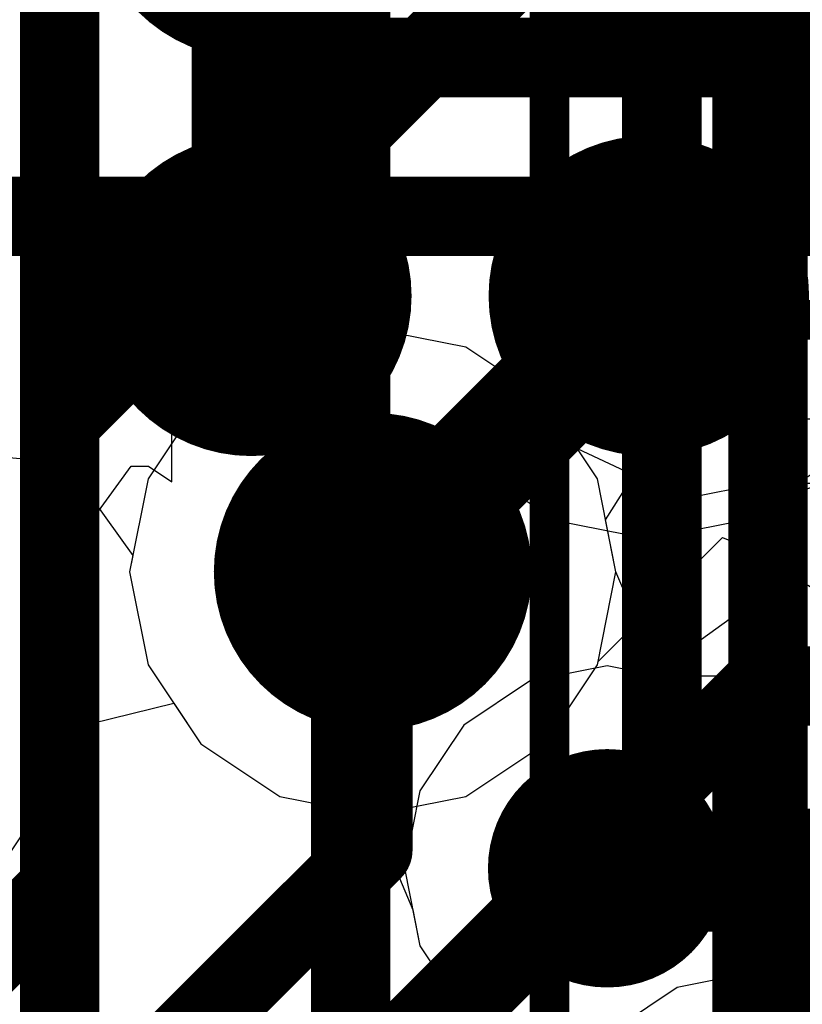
# Model space of a CAD drawing. Header units: millimetres. Extents: x -2 to 68, y -2 to 27.4.
# Tile 343 of 594: x 30.3 to 31.3, y 16.6 to 17.8. Entities that reach past the tile are written whole.
import ezdxf

# ---------------------------------------------------------------- set-up
doc = ezdxf.new("R2010")
doc.units = ezdxf.units.MM
for name, color, linetype in [('BottomLayer', 5, 'Continuous'), ('BottomPaste', 16, 'Continuous'), ('BottomSolder', 6, 'Continuous'), ('DrillGuide', 244, 'Continuous'), ('Mechanical10', 56, 'Continuous'), ('Mechanical6', 56, 'Continuous'), ('MidLayer1', 16, 'Continuous'), ('MidLayer2', 76, 'Continuous'), ('MidLayer3', 90, 'Continuous'), ('MidLayer4', 156, 'Continuous'), ('MidLayer5', 130, 'Continuous'), ('MidLayer6', 216, 'Continuous'), ('MidLayer7', 6, 'Continuous'), ('MidLayer8', 54, 'Continuous'), ('MultiLayer', 9, 'Continuous'), ('TopLayer', 1, 'Continuous'), ('TopPaste', 8, 'Continuous'), ('TopSolder', 216, 'Continuous'), ('ViaHoleLayer', 16, 'Continuous')]:
    doc.layers.add(name, color=color, linetype=linetype)

# ---------------------------------------------------------------- blocks, each defined once
blk = doc.blocks.new('SDINBDG4_16G_F_________1_B_51')
at = {"layer": 'Mechanical10', "const_width": 0.1}
blk.add_lwpolyline([(5.75, -6.5), (5.75, 6.5)], dxfattribs=at)
at = {"layer": 'Mechanical6', "const_width": 0.05}
blk.add_lwpolyline([(6, -6.75), (6, 6.75)], dxfattribs=at)
blk = doc.blocks.new('BGA486C50P27X27_1400X1400X125_227')
at = {"layer": 'TopLayer', "const_width": 0.1}
for points in [[(1.95, 5.5, 1), (2.05, 5.5, 1)], [(1.95, 5, 1), (2.05, 5, 1)]]:
    blk.add_lwpolyline(points, format="xyb", close=True, dxfattribs=at)
at = {"layer": 'TopPaste', "const_width": 0.1}
for points in [[(1.95, 5.5, 1), (2.05, 5.5, 1)], [(1.95, 5, 1), (2.05, 5, 1)]]:
    blk.add_lwpolyline(points, format="xyb", close=True, dxfattribs=at)
at = {"layer": 'TopSolder', "const_width": 0.2016}
for points in [[(1.8992, 5.5, 1), (2.1008, 5.5, 1)], [(2.3992, 5.5, 1), (2.6008, 5.5, 1)], [(1.8992, 5, 1), (2.1008, 5, 1)], [(2.3992, 5, 1), (2.6008, 5, 1)]]:
    blk.add_lwpolyline(points, format="xyb", close=True, dxfattribs=at)
blk = doc.blocks.new('CAP_0201_B_405')
at = {"layer": 'BottomLayer', "const_width": 0.0806}
for points in [[(-0.3897, 0.0894, 1), (-0.3091, 0.0894, 1)], [(-0.2409, 0.0894, 1), (-0.1603, 0.0894, 1)], [(0.1603, 0.0894, 1), (0.2409, 0.0894, 1)], [(0.3091, 0.0894, 1), (0.3897, 0.0894, 1)], [(-0.3897, -0.0894, 1), (-0.3091, -0.0894, 1)], [(-0.2409, -0.0894, 1), (-0.1603, -0.0894, 1)], [(0.1603, -0.0894, 1), (0.2409, -0.0894, 1)], [(0.3091, -0.0894, 1), (0.3897, -0.0894, 1)]]:
    blk.add_lwpolyline(points, format="xyb", close=True, dxfattribs=at)
at = {"layer": 'BottomLayer'}
for points in [[(-0.2006, 0.17), (-0.3494, 0.17), (-0.2006, -0.17), (-0.3494, -0.17)], [(0.2006, -0.17), (0.3494, -0.17), (0.2006, 0.17), (0.3494, 0.17)], [(-0.12, 0.0894), (-0.43, 0.0894), (-0.12, -0.0894), (-0.43, -0.0894)], [(0.12, -0.0894), (0.43, -0.0894), (0.12, 0.0894), (0.43, 0.0894)]]:
    blk.add_solid(points, dxfattribs=at)
at = {"layer": 'BottomPaste', "const_width": 0.0806}
for points in [[(-0.3897, 0.0894, 1), (-0.3091, 0.0894, 1)], [(-0.2409, 0.0894, 1), (-0.1603, 0.0894, 1)], [(0.1603, 0.0894, 1), (0.2409, 0.0894, 1)], [(0.3091, 0.0894, 1), (0.3897, 0.0894, 1)], [(-0.3897, -0.0894, 1), (-0.3091, -0.0894, 1)], [(-0.2409, -0.0894, 1), (-0.1603, -0.0894, 1)], [(0.1603, -0.0894, 1), (0.2409, -0.0894, 1)], [(0.3091, -0.0894, 1), (0.3897, -0.0894, 1)]]:
    blk.add_lwpolyline(points, format="xyb", close=True, dxfattribs=at)
at = {"layer": 'BottomPaste'}
for points in [[(-0.2006, 0.17), (-0.3494, 0.17), (-0.2006, -0.17), (-0.3494, -0.17)], [(0.2006, -0.17), (0.3494, -0.17), (0.2006, 0.17), (0.3494, 0.17)], [(-0.12, 0.0894), (-0.43, 0.0894), (-0.12, -0.0894), (-0.43, -0.0894)], [(0.12, -0.0894), (0.43, -0.0894), (0.12, 0.0894), (0.43, 0.0894)]]:
    blk.add_solid(points, dxfattribs=at)
at = {"layer": 'BottomSolder', "const_width": 0.0806}
for points in [[(-0.3897, 0.0894, 1), (-0.3091, 0.0894, 1)], [(-0.2409, 0.0894, 1), (-0.1603, 0.0894, 1)], [(0.1603, 0.0894, 1), (0.2409, 0.0894, 1)], [(0.3091, 0.0894, 1), (0.3897, 0.0894, 1)], [(-0.3897, -0.0894, 1), (-0.3091, -0.0894, 1)], [(-0.2409, -0.0894, 1), (-0.1603, -0.0894, 1)], [(0.1603, -0.0894, 1), (0.2409, -0.0894, 1)], [(0.3091, -0.0894, 1), (0.3897, -0.0894, 1)]]:
    blk.add_lwpolyline(points, format="xyb", close=True, dxfattribs=at)
at = {"layer": 'BottomSolder'}
for points in [[(-0.2006, 0.17), (-0.3494, 0.17), (-0.2006, -0.17), (-0.3494, -0.17)], [(0.2006, -0.17), (0.3494, -0.17), (0.2006, 0.17), (0.3494, 0.17)], [(-0.12, 0.0894), (-0.43, 0.0894), (-0.12, -0.0894), (-0.43, -0.0894)], [(0.12, -0.0894), (0.43, -0.0894), (0.12, 0.0894), (0.43, 0.0894)]]:
    blk.add_solid(points, dxfattribs=at)
at = {"layer": 'Mechanical10', "const_width": 0.12}
for points in [[(-0.32, 0.17), (0.32, 0.17)], [(-0.32, 0.17), (-0.32, -0.17)], [(0.32, 0.17), (0.32, -0.17)], [(-0.32, -0.17), (0.32, -0.17)]]:
    blk.add_lwpolyline(points, dxfattribs=at)
at = {"layer": 'Mechanical10', "const_width": 0.06}
for points in [[(-0.35, 0.17, 1), (-0.29, 0.17, 1)], [(-0.35, 0.17, 1), (-0.29, 0.17, 1)], [(0.29, 0.17, 1), (0.35, 0.17, 1)], [(0.29, 0.17, 1), (0.35, 0.17, 1)], [(-0.35, -0.17, 1), (-0.29, -0.17, 1)], [(-0.35, -0.17, 1), (-0.29, -0.17, 1)], [(0.29, -0.17, 1), (0.35, -0.17, 1)], [(0.29, -0.17, 1), (0.35, -0.17, 1)]]:
    blk.add_lwpolyline(points, format="xyb", close=True, dxfattribs=at)
at = {"layer": 'Mechanical6', "const_width": 0.05}
for points in [[(-0.53, 0.27), (-0.53, -0.27)], [(-0.53, 0.27), (0.53, 0.27)], [(0.53, 0.27), (0.53, -0.27)], [(0, 0.135), (0, -0.135)], [(-0.135, 0), (0.135, 0)], [(-0.53, -0.27), (0.53, -0.27)]]:
    blk.add_lwpolyline(points, dxfattribs=at)
at = {"layer": 'Mechanical6'}
for points, const_width in [([(-0.5425, 0.27, 1), (-0.5175, 0.27, 1)], 0.025), ([(-0.5425, 0.27, 1), (-0.5175, 0.27, 1)], 0.025), ([(0.5175, 0.27, 1), (0.5425, 0.27, 1)], 0.025), ([(0.5175, 0.27, 1), (0.5425, 0.27, 1)], 0.025), ([(-0.0125, 0.135, 1), (0.0125, 0.135, 1)], 0.025), ([(0.1013, 0, 1), (-0.1013, 0, 1)], 0.05), ([(-0.1475, 0, 1), (-0.1225, 0, 1)], 0.025), ([(-0.1138, 0, 1), (-0.0888, 0, 1)], 0.025), ([(0.0888, 0, 1), (0.1138, 0, 1)], 0.025), ([(0.1225, 0, 1), (0.1475, 0, 1)], 0.025), ([(-0.0125, -0.135, 1), (0.0125, -0.135, 1)], 0.025), ([(-0.5425, -0.27, 1), (-0.5175, -0.27, 1)], 0.025), ([(-0.5425, -0.27, 1), (-0.5175, -0.27, 1)], 0.025), ([(0.5175, -0.27, 1), (0.5425, -0.27, 1)], 0.025), ([(0.5175, -0.27, 1), (0.5425, -0.27, 1)], 0.025)]:
    blk.add_lwpolyline(points, format="xyb", close=True, dxfattribs=dict(at, const_width=const_width))
blk = doc.blocks.new('CAP_0201_B_406')
at = {"layer": 'BottomLayer', "const_width": 0.0806}
for points in [[(-0.3897, 0.0894, 1), (-0.3091, 0.0894, 1)], [(-0.2409, 0.0894, 1), (-0.1603, 0.0894, 1)], [(0.1603, 0.0894, 1), (0.2409, 0.0894, 1)], [(0.3091, 0.0894, 1), (0.3897, 0.0894, 1)], [(-0.3897, -0.0894, 1), (-0.3091, -0.0894, 1)], [(-0.2409, -0.0894, 1), (-0.1603, -0.0894, 1)], [(0.1603, -0.0894, 1), (0.2409, -0.0894, 1)], [(0.3091, -0.0894, 1), (0.3897, -0.0894, 1)]]:
    blk.add_lwpolyline(points, format="xyb", close=True, dxfattribs=at)
at = {"layer": 'BottomLayer'}
for points in [[(-0.2006, 0.17), (-0.3494, 0.17), (-0.2006, -0.17), (-0.3494, -0.17)], [(0.2006, -0.17), (0.3494, -0.17), (0.2006, 0.17), (0.3494, 0.17)], [(-0.12, 0.0894), (-0.43, 0.0894), (-0.12, -0.0894), (-0.43, -0.0894)], [(0.12, -0.0894), (0.43, -0.0894), (0.12, 0.0894), (0.43, 0.0894)]]:
    blk.add_solid(points, dxfattribs=at)
at = {"layer": 'BottomPaste', "const_width": 0.0806}
for points in [[(-0.3897, 0.0894, 1), (-0.3091, 0.0894, 1)], [(-0.2409, 0.0894, 1), (-0.1603, 0.0894, 1)], [(0.1603, 0.0894, 1), (0.2409, 0.0894, 1)], [(0.3091, 0.0894, 1), (0.3897, 0.0894, 1)], [(-0.3897, -0.0894, 1), (-0.3091, -0.0894, 1)], [(-0.2409, -0.0894, 1), (-0.1603, -0.0894, 1)], [(0.1603, -0.0894, 1), (0.2409, -0.0894, 1)], [(0.3091, -0.0894, 1), (0.3897, -0.0894, 1)]]:
    blk.add_lwpolyline(points, format="xyb", close=True, dxfattribs=at)
at = {"layer": 'BottomPaste'}
for points in [[(-0.2006, 0.17), (-0.3494, 0.17), (-0.2006, -0.17), (-0.3494, -0.17)], [(0.2006, -0.17), (0.3494, -0.17), (0.2006, 0.17), (0.3494, 0.17)], [(-0.12, 0.0894), (-0.43, 0.0894), (-0.12, -0.0894), (-0.43, -0.0894)], [(0.12, -0.0894), (0.43, -0.0894), (0.12, 0.0894), (0.43, 0.0894)]]:
    blk.add_solid(points, dxfattribs=at)
at = {"layer": 'BottomSolder', "const_width": 0.0806}
for points in [[(-0.3897, 0.0894, 1), (-0.3091, 0.0894, 1)], [(-0.2409, 0.0894, 1), (-0.1603, 0.0894, 1)], [(0.1603, 0.0894, 1), (0.2409, 0.0894, 1)], [(0.3091, 0.0894, 1), (0.3897, 0.0894, 1)], [(-0.3897, -0.0894, 1), (-0.3091, -0.0894, 1)], [(-0.2409, -0.0894, 1), (-0.1603, -0.0894, 1)], [(0.1603, -0.0894, 1), (0.2409, -0.0894, 1)], [(0.3091, -0.0894, 1), (0.3897, -0.0894, 1)]]:
    blk.add_lwpolyline(points, format="xyb", close=True, dxfattribs=at)
at = {"layer": 'BottomSolder'}
for points in [[(-0.2006, 0.17), (-0.3494, 0.17), (-0.2006, -0.17), (-0.3494, -0.17)], [(0.2006, -0.17), (0.3494, -0.17), (0.2006, 0.17), (0.3494, 0.17)], [(-0.12, 0.0894), (-0.43, 0.0894), (-0.12, -0.0894), (-0.43, -0.0894)], [(0.12, -0.0894), (0.43, -0.0894), (0.12, 0.0894), (0.43, 0.0894)]]:
    blk.add_solid(points, dxfattribs=at)
at = {"layer": 'Mechanical10', "const_width": 0.12}
for points in [[(0.32, 0.17), (-0.32, 0.17)], [(-0.32, -0.17), (-0.32, 0.17)], [(0.32, -0.17), (0.32, 0.17)], [(0.32, -0.17), (-0.32, -0.17)]]:
    blk.add_lwpolyline(points, dxfattribs=at)
at = {"layer": 'Mechanical10', "const_width": 0.06}
for points in [[(-0.35, 0.17, 1), (-0.29, 0.17, 1)], [(-0.35, 0.17, 1), (-0.29, 0.17, 1)], [(0.29, 0.17, 1), (0.35, 0.17, 1)], [(0.29, 0.17, 1), (0.35, 0.17, 1)], [(-0.35, -0.17, 1), (-0.29, -0.17, 1)], [(-0.35, -0.17, 1), (-0.29, -0.17, 1)], [(0.29, -0.17, 1), (0.35, -0.17, 1)], [(0.29, -0.17, 1), (0.35, -0.17, 1)]]:
    blk.add_lwpolyline(points, format="xyb", close=True, dxfattribs=at)
at = {"layer": 'Mechanical6', "const_width": 0.05}
for points in [[(0.53, 0.27), (-0.53, 0.27)], [(-0.53, -0.27), (-0.53, 0.27)], [(0.53, -0.27), (0.53, 0.27)], [(0, -0.135), (0, 0.135)], [(0.135, 0), (-0.135, 0)], [(0.53, -0.27), (-0.53, -0.27)]]:
    blk.add_lwpolyline(points, dxfattribs=at)
at = {"layer": 'Mechanical6'}
for points, const_width in [([(-0.5425, 0.27, 1), (-0.5175, 0.27, 1)], 0.025), ([(-0.5425, 0.27, 1), (-0.5175, 0.27, 1)], 0.025), ([(0.5175, 0.27, 1), (0.5425, 0.27, 1)], 0.025), ([(0.5175, 0.27, 1), (0.5425, 0.27, 1)], 0.025), ([(-0.0125, 0.135, 1), (0.0125, 0.135, 1)], 0.025), ([(0.1013, 0, 1), (-0.1013, 0, 1)], 0.05), ([(-0.1475, 0, 1), (-0.1225, 0, 1)], 0.025), ([(-0.1138, 0, 1), (-0.0888, 0, 1)], 0.025), ([(0.0888, 0, 1), (0.1138, 0, 1)], 0.025), ([(0.1225, 0, 1), (0.1475, 0, 1)], 0.025), ([(-0.0125, -0.135, 1), (0.0125, -0.135, 1)], 0.025), ([(-0.5425, -0.27, 1), (-0.5175, -0.27, 1)], 0.025), ([(-0.5425, -0.27, 1), (-0.5175, -0.27, 1)], 0.025), ([(0.5175, -0.27, 1), (0.5425, -0.27, 1)], 0.025), ([(0.5175, -0.27, 1), (0.5425, -0.27, 1)], 0.025)]:
    blk.add_lwpolyline(points, format="xyb", close=True, dxfattribs=dict(at, const_width=const_width))

msp = doc.modelspace()

# ---------------------------------------------------------------- linework, layer by layer
at = {"layer": 'BottomLayer'}
for p, q in [((31.1463, 17.9089), (31.1245, 17.7994)), ((31.1463, 17.9089), (31.1245, 17.7994)), ((31.1245, 17.7994), (31.1245, 17.6506)), ((31.1245, 17.7994), (31.1245, 17.6506)), ((31.1245, 17.6506), (31.1463, 17.5411)), ((31.1245, 17.6506), (31.1463, 17.5411)), ((31.1463, 17.5411), (31.2083, 17.4483)), ((31.1463, 17.5411), (31.2083, 17.4483)), ((31.2083, 17.4483), (31.2451, 17.4237)), ((31.2083, 17.4483), (31.2451, 17.4237)), ((31.2451, 17.4237), (31.2451, 17.1179)), ((31.2451, 17.4237), (31.2451, 17.1179)), ((31.2451, 17.1179), (31.2272, 17.0934)), ((31.2451, 17.1179), (31.2272, 17.0934)), ((31.2272, 17.0934), (31.1297, 17.0233)), ((31.2272, 17.0934), (31.1297, 17.0233)), ((31.0726, 17.0346), (30.9751, 17.0152)), ((31.0726, 17.0346), (30.9751, 17.0152)), ((31.1297, 17.0233), (31.0726, 17.0346)), ((31.1297, 17.0233), (31.0726, 17.0346)), ((30.9751, 17.0152), (30.8924, 16.96)), ((30.9751, 17.0152), (30.8924, 16.96)), ((30.8924, 16.96), (30.8371, 16.8773)), ((30.8924, 16.96), (30.8371, 16.8773)), ((30.8371, 16.8773), (30.8177, 16.7797)), ((30.8371, 16.8773), (30.8177, 16.7797)), ((30.8177, 16.7797), (30.8371, 16.6822)), ((30.8177, 16.7797), (30.8371, 16.6822)), ((30.8371, 16.6822), (30.8924, 16.5995)), ((30.8371, 16.6822), (30.8924, 16.5995))]:
    msp.add_line(p, q, dxfattribs=at)
for points, const_width in [([(30.9976, 16.7797, 1), (31.1476, 16.7797, 1)], 0.15), ([(31.0476, 16.7797, 1), (31.0976, 16.7797, 1)], 0.05), ([(31.0773, 16.75, 1), (31.1273, 16.75, 1)], 0.05), ([(31.0773, 16.75, 1), (31.1273, 16.75, 1)], 0.05)]:
    msp.add_lwpolyline(points, format="xyb", close=True, dxfattribs=dict(at, const_width=const_width))
at = {"layer": 'BottomLayer', "const_width": 0.1}
for points in [[(31.0726, 16.7797), (31.1023, 16.75)], [(31.1023, 16.75), (31.5, 16.75)]]:
    msp.add_lwpolyline(points, dxfattribs=at)
at = {"layer": 'DrillGuide'}
for points, const_width in [([(31.1, 17.5, 1), (31.15, 17.5, 1)], 0.05), ([(30.7278, 17.1528, 1), (30.8278, 17.1528, 1)], 0.1), ([(31.0476, 16.7797, 1), (31.0976, 16.7797, 1)], 0.05)]:
    msp.add_lwpolyline(points, format="xyb", close=True, dxfattribs=dict(at, const_width=const_width))
at = {"layer": 'MidLayer1'}
for p, q in [((31.0612, 17.0397), (31.2176, 17.1961)), ((31.2176, 17.1961), (31.2352, 17.1888)), ((31.2352, 17.1888), (31.3424, 17.1261)), ((31.0604, 17.0358), (31.0612, 17.0397)), ((30.9941, 16.9365), (31.0604, 17.0358)), ((30.3964, 16.955), (30.5275, 16.9874)), ((30.5275, 16.9874), (30.5615, 16.9365)), ((30.384, 16.8927), (30.3964, 16.955)), ((30.5615, 16.9365), (30.6608, 16.8702)), ((30.8949, 16.8702), (30.9941, 16.9365)), ((30.3233, 16.8017), (30.384, 16.8927)), ((30.6608, 16.8702), (30.7778, 16.8469)), ((30.7778, 16.8469), (30.8949, 16.8702)), ((30.384, 16.6073), (30.3233, 16.6983)), ((31.2778, 16.6531), (31.1608, 16.6298)), ((31.3949, 16.6298), (31.2778, 16.6531)), ((31.1608, 16.6298), (31.0615, 16.5635))]:
    msp.add_line(p, q, dxfattribs=at)
for points, const_width in [([(31.05, 17.5, 1), (31.2, 17.5, 1)], 0.15), ([(31.0875, 17.5, 1), (31.1625, 17.5, 1)], 0.075), ([(30.6778, 17.1528, 1), (30.8778, 17.1528, 1)], 0.2), ([(30.7403, 17.1528, 1), (30.8153, 17.1528, 1)], 0.075)]:
    msp.add_lwpolyline(points, format="xyb", close=True, dxfattribs=dict(at, const_width=const_width))
at = {"layer": 'MidLayer1', "const_width": 0.15}
msp.add_lwpolyline([(30.7778, 17.1528), (31.125, 17.5)], dxfattribs=at)
at = {"layer": 'MidLayer2'}
for p, q in [((30.9471, 17.5446), (31.5382, 18.1357)), ((30.9684, 17.3863), (30.9471, 17.5446)), ((30.9941, 17.3691), (30.9684, 17.3863)), ((31.0352, 17.3075), (30.9941, 17.3691)), ((31.1695, 17.2445), (31.0352, 17.3075)), ((31.267, 17.2639), (31.1695, 17.2445)), ((31.4665, 17.2639), (31.267, 17.2639))]:
    msp.add_line(p, q, dxfattribs=at)
at = {"layer": 'MidLayer2', "const_width": 0.1}
for points in [[(30.384, 17.342), (31.425, 18.383)], [(30.384, 16.755), (30.384, 17.342)], [(30.7778, 16.8026), (30.7778, 17.1528)], [(29.9902, 15.7322), (31.267, 17.009)], [(31.267, 17.009), (31.625, 17.009)], [(29.9074, 15.9322), (30.7778, 16.8026)], [(29.7785, 16.1495), (30.384, 16.755)]]:
    msp.add_lwpolyline(points, dxfattribs=at)
at = {"layer": 'MidLayer2'}
for points, const_width in [([(30.359, 17.342, 1), (30.409, 17.342, 1)], 0.05), ([(30.359, 17.342, 1), (30.409, 17.342, 1)], 0.05), ([(30.6778, 17.1528, 1), (30.8778, 17.1528, 1)], 0.2), ([(30.7528, 17.1528, 1), (30.8028, 17.1528, 1)], 0.05), ([(31.242, 17.009, 1), (31.292, 17.009, 1)], 0.05), ([(31.242, 17.009, 1), (31.292, 17.009, 1)], 0.05), ([(30.7528, 16.8026, 1), (30.8028, 16.8026, 1)], 0.05), ([(30.7528, 16.8026, 1), (30.8028, 16.8026, 1)], 0.05), ([(30.359, 16.755, 1), (30.409, 16.755, 1)], 0.05), ([(30.359, 16.755, 1), (30.409, 16.755, 1)], 0.05)]:
    msp.add_lwpolyline(points, format="xyb", close=True, dxfattribs=dict(at, const_width=const_width))
at = {"layer": 'MidLayer3', "const_width": 0.1}
msp.add_lwpolyline([(31.275, 16.35), (31.275, 18.3486)], dxfattribs=at)
at = {"layer": 'MidLayer3', "const_width": 0.2}
msp.add_lwpolyline([(30.6778, 17.1528, 1), (30.8778, 17.1528, 1)], format="xyb", close=True, dxfattribs=at)
at = {"layer": 'MidLayer4'}
for p, q in [((30.7778, 17.4587), (30.6608, 17.4354)), ((30.8949, 17.4354), (30.7778, 17.4587)), ((30.6608, 17.4354), (30.5615, 17.3691)), ((30.9941, 17.3691), (30.8949, 17.4354)), ((30.5615, 17.3691), (30.4952, 17.2699)), ((31.0604, 17.2699), (30.9941, 17.3691)), ((30.4952, 17.2699), (30.4719, 17.1528)), ((31.0837, 17.1528), (31.0604, 17.2699)), ((30.4719, 17.1528), (30.4952, 17.0358)), ((31.1087, 17.094), (31.0837, 17.1528)), ((31.187, 17.0213), (31.1087, 17.094)), ((30.4952, 17.0358), (30.5615, 16.9365)), ((31.3216, 17.0213), (31.187, 17.0213)), ((30.5615, 16.9365), (30.6608, 16.8702)), ((30.6608, 16.8702), (30.7778, 16.8469)), ((30.7778, 16.8469), (30.8281, 16.7274)), ((30.8281, 16.7274), (30.8371, 16.6822)), ((30.8371, 16.6822), (30.8924, 16.5995))]:
    msp.add_line(p, q, dxfattribs=at)
for points, const_width in [([(30.6778, 17.1528, 1), (30.8778, 17.1528, 1)], 0.2), ([(30.9976, 16.7797, 1), (31.1476, 16.7797, 1)], 0.15), ([(31.0476, 16.7797, 1), (31.0976, 16.7797, 1)], 0.05), ([(31.0609, 16.7664, 1), (31.1109, 16.7664, 1)], 0.05), ([(31.0609, 16.7664, 1), (31.1109, 16.7664, 1)], 0.05)]:
    msp.add_lwpolyline(points, format="xyb", close=True, dxfattribs=dict(at, const_width=const_width))
at = {"layer": 'MidLayer4', "const_width": 0.1}
for points in [[(31.0726, 16.7797), (31.0859, 16.7664)], [(31.0859, 16.7664), (31.3726, 16.7664)]]:
    msp.add_lwpolyline(points, dxfattribs=at)
at = {"layer": 'MidLayer5'}
for p, q in [((31.0707, 17.2181), (31.1512, 17.3451)), ((31.1512, 17.3451), (31.3594, 17.3451)), ((30.2933, 17.2989), (30.392, 17.2902)), ((30.392, 17.2902), (30.476, 17.1735)), ((31.0837, 17.1528), (31.0707, 17.2181)), ((30.476, 17.1735), (30.4719, 17.1528)), ((30.4719, 17.1528), (30.4952, 17.0358)), ((31.0604, 17.0358), (31.0837, 17.1528)), ((30.4952, 17.0358), (30.5615, 16.9365)), ((30.9941, 16.9365), (31.0604, 17.0358)), ((30.5615, 16.9365), (30.6608, 16.8702)), ((30.8949, 16.8702), (30.9941, 16.9365)), ((30.6608, 16.8702), (30.7778, 16.8469)), ((30.7778, 16.8469), (30.8949, 16.8702)), ((31.2778, 16.6531), (31.1608, 16.6298)), ((31.3949, 16.6298), (31.2778, 16.6531)), ((31.1608, 16.6298), (31.0615, 16.5635))]:
    msp.add_line(p, q, dxfattribs=at)
at = {"layer": 'MidLayer5', "const_width": 0.1}
for points in [[(30.134, 18.35), (30.684, 17.8)], [(30.684, 17.8), (32.821, 17.8)], [(30.234, 17.6), (32.6731, 17.6)]]:
    msp.add_lwpolyline(points, dxfattribs=at)
at = {"layer": 'MidLayer5'}
for points, const_width in [([(30.659, 17.8, 1), (30.709, 17.8, 1)], 0.05), ([(30.659, 17.8, 1), (30.709, 17.8, 1)], 0.05), ([(30.6778, 17.1528, 1), (30.8778, 17.1528, 1)], 0.2)]:
    msp.add_lwpolyline(points, format="xyb", close=True, dxfattribs=dict(at, const_width=const_width))
at = {"layer": 'MidLayer6', "const_width": 0.1}
for points in [[(30.384, 16.3827), (30.384, 18.3107)], [(31.1413, 16.858), (31.1413, 18.2113)], [(30.584, 16.3007), (31.1413, 16.858)]]:
    msp.add_lwpolyline(points, dxfattribs=at)
at = {"layer": 'MidLayer6'}
for points, const_width in [([(30.6778, 17.1528, 1), (30.8778, 17.1528, 1)], 0.2), ([(31.1163, 16.858, 1), (31.1663, 16.858, 1)], 0.05), ([(31.1163, 16.858, 1), (31.1663, 16.858, 1)], 0.05)]:
    msp.add_lwpolyline(points, format="xyb", close=True, dxfattribs=dict(at, const_width=const_width))
at = {"layer": 'MidLayer7'}
for p, q in [((30.7778, 17.4587), (30.6608, 17.4354)), ((30.8949, 17.4354), (30.7778, 17.4587)), ((30.6608, 17.4354), (30.5615, 17.3691)), ((30.9941, 17.3691), (30.8949, 17.4354)), ((30.5615, 17.3691), (30.4952, 17.2699)), ((31.0604, 17.2699), (30.9941, 17.3691)), ((30.4952, 17.2699), (30.4719, 17.1528)), ((31.0837, 17.1528), (31.0604, 17.2699)), ((30.4719, 17.1528), (30.4952, 17.0358)), ((31.0604, 17.0358), (31.0837, 17.1528)), ((30.4952, 17.0358), (30.5615, 16.9365)), ((30.9941, 16.9365), (31.0604, 17.0358)), ((30.5615, 16.9365), (30.6608, 16.8702)), ((30.8949, 16.8702), (30.9941, 16.9365)), ((30.6608, 16.8702), (30.7778, 16.8469)), ((30.7778, 16.8469), (30.8949, 16.8702)), ((31.2778, 16.6531), (31.1608, 16.6298)), ((31.3949, 16.6298), (31.2778, 16.6531)), ((31.1608, 16.6298), (31.0615, 16.5635))]:
    msp.add_line(p, q, dxfattribs=at)
at = {"layer": 'MidLayer7', "const_width": 0.2}
msp.add_lwpolyline([(30.6778, 17.1528, 1), (30.8778, 17.1528, 1)], format="xyb", close=True, dxfattribs=at)
at = {"layer": 'MidLayer8'}
for p, q in [((30.7778, 17.4587), (30.6608, 17.4354)), ((30.8949, 17.4354), (30.7778, 17.4587)), ((30.6608, 17.4354), (30.5615, 17.3691)), ((30.9941, 17.3691), (30.8949, 17.4354)), ((30.5615, 17.3691), (30.4952, 17.2699)), ((31.0604, 17.2699), (30.9941, 17.3691)), ((30.4952, 17.2699), (30.4719, 17.1528)), ((31.0837, 17.1528), (31.0604, 17.2699)), ((30.4719, 17.1528), (30.4952, 17.0358)), ((31.0604, 17.0358), (31.0837, 17.1528)), ((30.4952, 17.0358), (30.5615, 16.9365)), ((30.9941, 16.9365), (31.0604, 17.0358)), ((30.5615, 16.9365), (30.6608, 16.8702)), ((30.8949, 16.8702), (30.9941, 16.9365)), ((30.6608, 16.8702), (30.7778, 16.8469)), ((30.7778, 16.8469), (30.8949, 16.8702)), ((31.2778, 16.6531), (31.1608, 16.6298)), ((31.3949, 16.6298), (31.2778, 16.6531)), ((31.1608, 16.6298), (31.0615, 16.5635))]:
    msp.add_line(p, q, dxfattribs=at)
at = {"layer": 'MidLayer8', "const_width": 0.2}
msp.add_lwpolyline([(30.6778, 17.1528, 1), (30.8778, 17.1528, 1)], format="xyb", close=True, dxfattribs=at)
at = {"layer": 'MultiLayer'}
for points, const_width in [([(31.05, 17.5, 1), (31.2, 17.5, 1)], 0.15), ([(30.6778, 17.1528, 1), (30.8778, 17.1528, 1)], 0.2), ([(30.9976, 16.7797, 1), (31.1476, 16.7797, 1)], 0.15)]:
    msp.add_lwpolyline(points, format="xyb", close=True, dxfattribs=dict(at, const_width=const_width))
at = {"layer": 'TopLayer'}
for p, q in [((30.525, 17.2661), (30.525, 17.5)), ((30.525, 17.5), (30.725, 17.5)), ((30.525, 17.2661), (30.525, 17.5)), ((30.525, 17.5), (30.725, 17.5)), ((30.725, 17.5), (30.725, 17.2661)), ((30.725, 17.5), (30.725, 17.2661)), ((30.3807, 17.1573), (30.4737, 17.2856)), ((30.3807, 17.1573), (30.4737, 17.2856)), ((30.4737, 17.2856), (30.4955, 17.2859)), ((30.4737, 17.2856), (30.4955, 17.2859)), ((30.4955, 17.2859), (30.525, 17.2661)), ((30.4955, 17.2859), (30.525, 17.2661)), ((30.725, 17.2661), (30.7545, 17.2859)), ((30.725, 17.2661), (30.7545, 17.2859)), ((30.7545, 17.2859), (30.9087, 17.2837)), ((30.7545, 17.2859), (30.9087, 17.2837)), ((30.9087, 17.2837), (31.0079, 17.2174)), ((30.9087, 17.2837), (31.0079, 17.2174)), ((31.2421, 17.2174), (31.3413, 17.2837)), ((31.2823, 17.2443), (31.375, 17.2732)), ((31.2421, 17.2174), (31.2823, 17.2443)), ((31.0079, 17.2174), (31.125, 17.1941)), ((31.0079, 17.2174), (31.125, 17.1941)), ((31.125, 17.1941), (31.2421, 17.2174)), ((31.125, 17.1941), (31.2421, 17.2174)), ((30.4076, 17.117), (30.3807, 17.1573)), ((30.4076, 17.117), (30.3807, 17.1573)), ((30.4309, 17), (30.4076, 17.117)), ((30.4309, 17), (30.4076, 17.117)), ((30.4076, 16.8829), (30.4309, 17)), ((30.4076, 16.8829), (30.4309, 17)), ((30.3413, 16.7837), (30.4076, 16.8829)), ((30.3413, 16.7837), (30.4076, 16.8829)), ((30.3413, 16.7163), (30.3413, 16.7837)), ((30.3413, 16.7163), (30.3413, 16.7837)), ((30.4076, 16.6171), (30.3413, 16.7163)), ((30.4076, 16.6171), (30.3413, 16.7163)), ((30.4309, 16.5), (30.4076, 16.6171)), ((30.4309, 16.5), (30.4076, 16.6171))]:
    msp.add_line(p, q, dxfattribs=at)
at = {"layer": 'TopLayer', "const_width": 0.15}
msp.add_lwpolyline([(30.625, 17.5), (30.625, 18)], dxfattribs=at)
at = {"layer": 'TopLayer'}
for points, const_width in [([(31.05, 17.5, 1), (31.2, 17.5, 1)], 0.15), ([(30.5875, 17.5, 1), (30.6625, 17.5, 1)], 0.075)]:
    msp.add_lwpolyline(points, format="xyb", close=True, dxfattribs=dict(at, const_width=const_width))
at = {"layer": 'ViaHoleLayer'}
for points, const_width in [([(31.1, 17.5, 1), (31.15, 17.5, 1)], 0.05), ([(30.7278, 17.1528, 1), (30.8278, 17.1528, 1)], 0.1), ([(31.0476, 16.7797, 1), (31.0976, 16.7797, 1)], 0.05)]:
    msp.add_lwpolyline(points, format="xyb", close=True, dxfattribs=dict(at, const_width=const_width))

# ---------------------------------------------------------------- block references
msp.add_blockref('SDINBDG4_16G_F_________1_B_51', (25, 18.6))
for name, p, rotation in [('BGA486C50P27X27_1400X1400X125_227', (36.125, 15.5), 90), ('CAP_0201_B_406', (31.5, 18), 270), ('CAP_0201_B_405', (31.5, 16.475), 90)]:
    msp.add_blockref(name, p, dxfattribs=dict(rotation=rotation))

doc.saveas('drawing.dxf')
